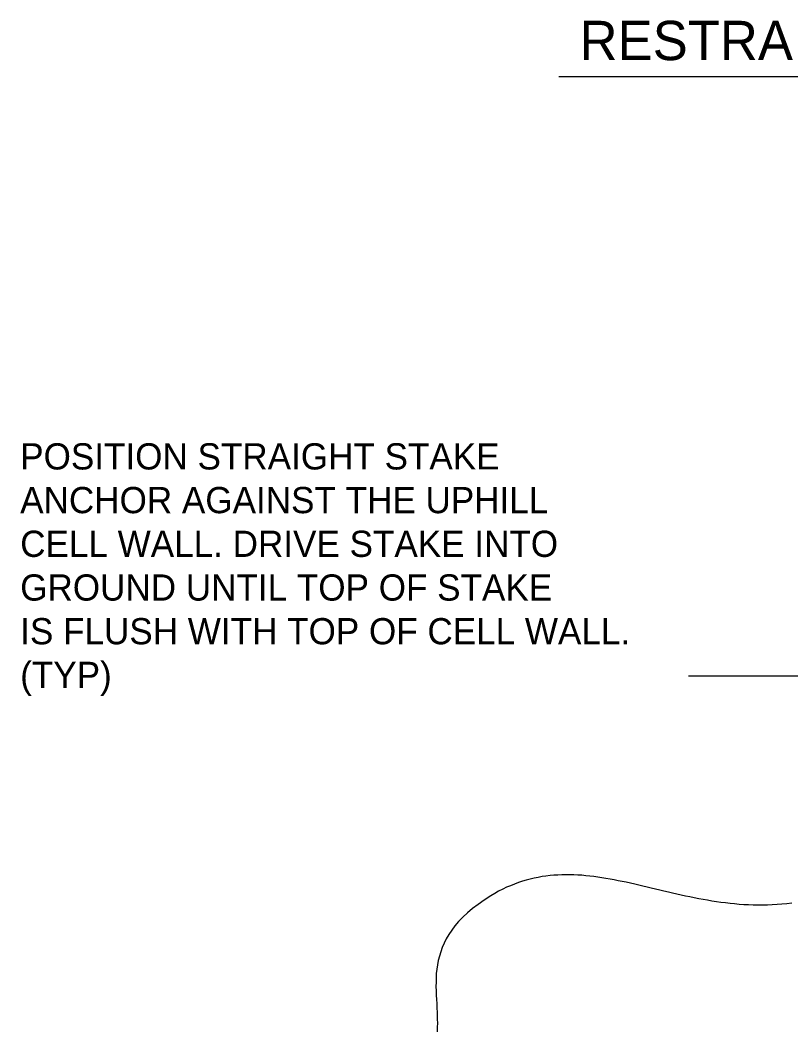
# Model space of a CAD drawing. Extents: x 638850 to 644908, y 297188 to 298900.
# Drawn here: x 639175.1 to 639263.2, y 297581.6 to 297697.3 of the extents above; entities that cross this region are included whole.
import ezdxf

# ---------------------------------------------------------------- set-up
doc = ezdxf.new("R2010")
doc.units = 0
for name, color, linetype in [('1', 7, 'Continuous'), ('2', 7, 'Continuous'), ('4', 7, 'Continuous'), ('7', 7, 'Continuous')]:
    doc.layers.add(name, color=color, linetype=linetype)

msp = doc.modelspace()

# ---------------------------------------------------------------- linework, layer by layer
at = {"layer": '2'}
for points in [[(639253.68, 297596.6), (639253.18, 297596.67), (639252.68, 297596.78), (639252.17, 297596.87), (639251.68, 297596.98), (639251.17, 297597.08), (639250.67, 297597.18), (639250.18, 297597.31), (639249.68, 297597.41), (639249.21, 297597.52), (639248.71, 297597.65), (639248.23, 297597.75), (639247.74, 297597.88), (639247.26, 297597.99), (639246.78, 297598.09), (639246.31, 297598.22), (639245.82, 297598.33), (639245.36, 297598.43), (639244.88, 297598.54), (639244.4, 297598.65), (639243.94, 297598.74), (639243.48, 297598.84), (639243, 297598.93), (639242.54, 297599.02), (639242.07, 297599.1), (639241.61, 297599.17), (639241.15, 297599.24), (639240.68, 297599.3), (639240.23, 297599.36), (639239.77, 297599.41), (639239.31, 297599.46), (639238.86, 297599.48), (639238.4, 297599.5), (639237.93, 297599.51), (639237.48, 297599.51), (639237.04, 297599.51), (639236.57, 297599.48), (639236.13, 297599.47), (639235.68, 297599.42), (639235.21, 297599.36), (639234.77, 297599.3), (639234.32, 297599.22), (639233.86, 297599.13), (639233.41, 297599.02), (639232.96, 297598.9), (639232.51, 297598.78), (639232.06, 297598.62), (639231.6, 297598.45), (639231.15, 297598.26), (639230.7, 297598.08), (639230.26, 297597.86), (639229.79, 297597.63), (639229.35, 297597.37), (639228.9, 297597.11), (639228.9, 297597.11), (639228.14, 297596.61), (639227.45, 297596.13), (639226.8, 297595.64), (639226.22, 297595.15), (639225.7, 297594.65), (639225.22, 297594.15), (639224.8, 297593.66), (639224.44, 297593.17), (639224.1, 297592.68), (639223.8, 297592.18), (639223.56, 297591.69), (639223.34, 297591.18), (639223.17, 297590.68), (639223.02, 297590.19), (639222.89, 297589.69), (639222.8, 297589.2), (639222.74, 297588.7), (639222.67, 297588.21), (639222.64, 297587.71), (639222.64, 297587.22), (639222.63, 297586.73), (639222.64, 297586.23), (639222.66, 297585.74), (639222.69, 297585.24), (639222.71, 297584.77), (639222.74, 297584.27), (639222.77, 297583.79), (639222.77, 297583.79), (639222.78, 297583.38), (639222.78, 297582.97), (639222.8, 297582.58), (639222.8, 297582.58), (639222.78, 297582.06), (639222.77, 297581.55)], [(639263.34, 297596.27), (639262.77, 297596.2), (639262.21, 297596.15), (639261.65, 297596.1), (639261.1, 297596.07), (639260.56, 297596.04), (639260, 297596.03), (639259.46, 297596.03), (639258.92, 297596.04), (639258.38, 297596.06), (639257.85, 297596.09), (639257.31, 297596.13), (639256.79, 297596.18), (639256.27, 297596.23), (639255.76, 297596.29), (639255.23, 297596.35), (639254.72, 297596.43), (639254.19, 297596.5), (639253.68, 297596.6)]]:
    msp.add_lwpolyline(points, dxfattribs=at)
at = {"layer": '4'}
msp.add_line((639236.67, 297690.82), (639372.8, 297690.82), dxfattribs=at)
at = {"layer": '7'}
msp.add_line((639251.51, 297622.26), (639272.92, 297622.26), dxfattribs=at)

# ---------------------------------------------------------------- texts
at = {"layer": '1'}
for s, p in [('POSITION STRAIGHT STAKE', (639175.07, 297645.88)), ('ANCHOR AGAINST THE UPHILL', (639175.07, 297640.88)), ('CELL WALL. DRIVE STAKE INTO', (639175.07, 297635.88)), ('GROUND UNTIL TOP OF STAKE', (639175.07, 297630.88)), ('IS FLUSH WITH TOP OF CELL WALL.', (639175.07, 297625.88)), ('(TYP)', (639175.07, 297620.88))]:
    msp.add_text(s, height=3, dxfattribs=at).set_placement(p)
at = {"layer": '4'}
msp.add_text('RESTRAINT CLIP & TENDON DETAIL', height=4.5, dxfattribs=at).set_placement((639239.06, 297692.71))

doc.saveas('drawing.dxf')
